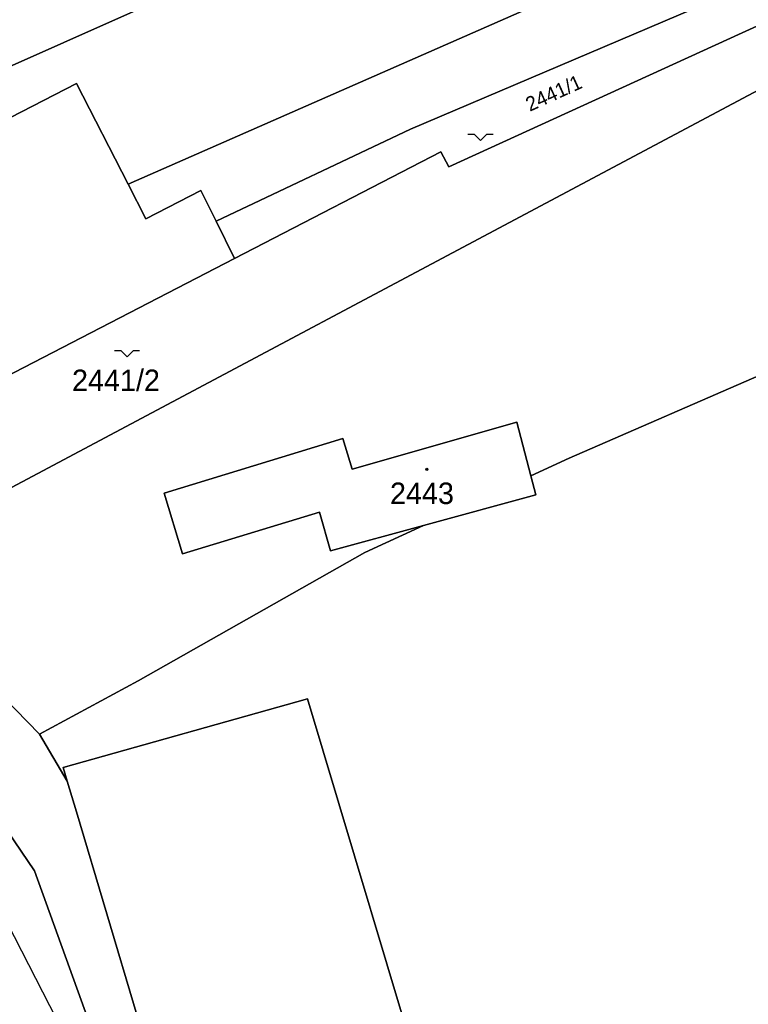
# Model space of a CAD drawing. Extents: x -596024 to -594475, y -1163820 to -1161957.
# Drawn here: x -595656.9 to -595599.2, y -1163600.7 to -1163522.9 of the extents above; entities that cross this region are included whole.
import ezdxf

# ---------------------------------------------------------------- set-up
doc = ezdxf.new("R2010")
doc.units = 0
for name, color, linetype in [('Level 1', 7, 'Continuous'), ('Level 3', 7, 'Continuous'), ('Level 4', 7, 'Continuous'), ('Level 5', 7, 'Continuous'), ('Level 60', 7, 'Continuous')]:
    doc.layers.add(name, color=color, linetype=linetype)

msp = doc.modelspace()

# ---------------------------------------------------------------- linework, layer by layer
at = {"layer": 'Level 1'}
for points in [[(-595500.96, -1163470.15), (-595566.74, -1163498.75), (-595599.4, -1163514.43), (-595648.28, -1163535.89)], [(-595499.05, -1163476.03), (-595563.65, -1163505.51), (-595601.21, -1163521.01), (-595625.94, -1163531.54), (-595641.33, -1163538.83)], [(-595639.87, -1163541.78), (-595623.55, -1163533.35), (-595622.93, -1163534.52), (-595599.71, -1163523.94), (-595498.35, -1163477.79)], [(-595496.16, -1163483.36), (-595560.48, -1163511.23), (-595597.61, -1163528.03), (-595668.6, -1163565.76)], [(-595708.22, -1163512.77), (-595655.71, -1163590.18), (-595642.77, -1163625.97), (-595617.44, -1163712.88), (-595611.01, -1163731.26)], [(-595647.64, -1163522.14), (-595688.61, -1163540.36)], [(-595671.02, -1163557.89), (-595679.34, -1163541.81), (-595652.37, -1163527.94), (-595648.28, -1163535.89)], [(-595648.28, -1163535.89), (-595646.88, -1163538.63), (-595642.54, -1163536.39), (-595641.33, -1163538.83)], [(-595641.33, -1163538.83), (-595639.87, -1163541.78)], [(-595671.02, -1163557.89), (-595670.18, -1163557.44), (-595639.87, -1163541.78)], [(-595592.69, -1163548.56), (-595597.76, -1163550.76), (-595613.39, -1163557.56), (-595616.43, -1163558.96)], [(-595624.92, -1163562.88), (-595632.29, -1163564.88), (-595633.16, -1163561.82), (-595644, -1163565.13), (-595645.45, -1163560.32), (-595631.31, -1163556.01), (-595630.57, -1163558.43), (-595617.54, -1163554.71), (-595616.43, -1163558.96)], [(-595624.92, -1163562.88), (-595616.04, -1163560.47), (-595616.43, -1163558.96)], [(-595655.31, -1163579.38), (-595647.5, -1163575.17), (-595629.56, -1163565.02), (-595624.92, -1163562.88)], [(-595655.31, -1163579.38), (-595668.6, -1163565.76)], [(-595653.11, -1163583.09), (-595653.44, -1163582.02), (-595634.1, -1163576.59), (-595624.11, -1163609.96), (-595617.71, -1163608.04), (-595614.99, -1163617.87), (-595621.15, -1163619.87), (-595616.05, -1163636.89)], [(-595653.11, -1163583.09), (-595655.31, -1163579.38)], [(-595635.47, -1163642.44), (-595640.37, -1163625.85), (-595652.37, -1163585.53), (-595653.11, -1163583.09)]]:
    msp.add_lwpolyline(points, dxfattribs=at)
at = {"layer": 'Level 3'}
msp.add_lwpolyline([(-595612.37, -1163731.72), (-595619.77, -1163713.62), (-595631.2, -1163672.88), (-595641.59, -1163636.8), (-595651.14, -1163607.39), (-595658.98, -1163592.16), (-595678.25, -1163561.58), (-595700.71, -1163528.42), (-595708.38, -1163517.14), (-595734.07, -1163478.47), (-595762.79, -1163435.41), (-595779.31, -1163410.2), (-595795.95, -1163386.05), (-595807.44, -1163369.67), (-595819.92, -1163353.97), (-595827.97, -1163346.08), (-595857.05, -1163323.13), (-595889.6, -1163298.16)], dxfattribs=at)
at = {"layer": 'Level 5'}
for points in [[(-595621.42, -1163531.94), (-595620.92, -1163531.94), (-595620.42, -1163532.44), (-595619.92, -1163531.94), (-595619.42, -1163531.94)], [(-595649.38, -1163549.05), (-595648.88, -1163549.05), (-595648.38, -1163549.55), (-595647.88, -1163549.05), (-595647.38, -1163549.05)]]:
    msp.add_lwpolyline(points, dxfattribs=at)
for radius in [0.09, 0.0521]:
    msp.add_circle((-595624.66, -1163558.45), radius, dxfattribs=at)
at = {"layer": 'Level 60'}
for points in [[(-595642.77, -1163625.97), (-595655.71, -1163590.18), (-595708.22, -1163512.77), (-595707.54, -1163512.48), (-595713.69, -1163498.9), (-595720.66, -1163488.15), (-595723.4, -1163485.95), (-595724.68, -1163487.62), (-595722.33, -1163489.62), (-595715.62, -1163499.59), (-595712.63, -1163506.27), (-595748.68, -1163453.13), (-595760.44, -1163435.47), (-595794.72, -1163385.2)], [(-595794.72, -1163385.2), (-595760.44, -1163435.47), (-595748.68, -1163453.13), (-595712.63, -1163506.27), (-595709.48, -1163513.31), (-595708.22, -1163512.77), (-595655.71, -1163590.18), (-595642.77, -1163625.97)], [(-595703.25, -1163514.37), (-595695.34, -1163529.45), (-595692.13, -1163535.28), (-595688.61, -1163540.36), (-595679.58, -1163554.15), (-595674.6, -1163559.84), (-595668.6, -1163565.76), (-595655.31, -1163579.38), (-595653.11, -1163583.09), (-595652.37, -1163585.53), (-595640.37, -1163625.85)], [(-595624.11, -1163609.96), (-595634.1, -1163576.59), (-595653.44, -1163582.02), (-595653.11, -1163583.09), (-595655.31, -1163579.38), (-595647.5, -1163575.17), (-595629.56, -1163565.02), (-595624.92, -1163562.88), (-595616.04, -1163560.47), (-595616.43, -1163558.96), (-595613.39, -1163557.56), (-595597.76, -1163550.76), (-595592.69, -1163548.56), (-595594.78, -1163552.32), (-595568.6, -1163558.29), (-595549.95, -1163559.75), (-595541.1, -1163598.44), (-595535.45, -1163620.29)], [(-595640.37, -1163625.85), (-595652.37, -1163585.53), (-595653.11, -1163583.09), (-595653.44, -1163582.02), (-595634.1, -1163576.59), (-595624.11, -1163609.96)]]:
    msp.add_lwpolyline(points, dxfattribs=at)
for points in [[(-595505.84, -1163456.66), (-595500.96, -1163470.15), (-595566.74, -1163498.75), (-595599.4, -1163514.43), (-595648.28, -1163535.89), (-595652.37, -1163527.94), (-595679.34, -1163541.81), (-595671.02, -1163557.89), (-595674.6, -1163559.84), (-595679.58, -1163554.15), (-595688.61, -1163540.36), (-595647.64, -1163522.14), (-595640.25, -1163518.88), (-595635.14, -1163516.62), (-595633.97, -1163515.96), (-595572.51, -1163488.43), (-595507.26, -1163454.33)], [(-595499.05, -1163476.03), (-595563.65, -1163505.51), (-595601.21, -1163521.01), (-595625.94, -1163531.54), (-595641.33, -1163538.83), (-595642.54, -1163536.39), (-595646.88, -1163538.63), (-595648.28, -1163535.89), (-595599.4, -1163514.43), (-595566.74, -1163498.75), (-595500.96, -1163470.15)], [(-595563.65, -1163505.51), (-595499.05, -1163476.03), (-595498.35, -1163477.79), (-595599.71, -1163523.94), (-595622.93, -1163534.52), (-595623.55, -1163533.35), (-595639.87, -1163541.78), (-595641.33, -1163538.83), (-595625.94, -1163531.54), (-595601.21, -1163521.01)], [(-595496.16, -1163483.36), (-595560.48, -1163511.23), (-595597.61, -1163528.03), (-595668.6, -1163565.76), (-595674.6, -1163559.84), (-595671.02, -1163557.89), (-595670.18, -1163557.44), (-595639.87, -1163541.78), (-595623.55, -1163533.35), (-595622.93, -1163534.52), (-595599.71, -1163523.94), (-595498.35, -1163477.79)], [(-595644, -1163565.13), (-595633.16, -1163561.82), (-595632.29, -1163564.88), (-595624.92, -1163562.88), (-595629.56, -1163565.02), (-595647.5, -1163575.17), (-595655.31, -1163579.38), (-595668.6, -1163565.76), (-595597.61, -1163528.03), (-595560.48, -1163511.23), (-595496.16, -1163483.36), (-595491.35, -1163495.86), (-595489.45, -1163500.16), (-595551.08, -1163530.46), (-595592.69, -1163548.56), (-595597.76, -1163550.76), (-595613.39, -1163557.56), (-595616.43, -1163558.96), (-595617.54, -1163554.71), (-595630.57, -1163558.43), (-595631.31, -1163556.01), (-595645.45, -1163560.32)], [(-595688.61, -1163540.36), (-595692.13, -1163535.28), (-595650.66, -1163514.69), (-595647.64, -1163522.14)], [(-595671.02, -1163557.89), (-595679.34, -1163541.81), (-595652.37, -1163527.94), (-595648.28, -1163535.89), (-595646.88, -1163538.63), (-595642.54, -1163536.39), (-595641.33, -1163538.83), (-595639.87, -1163541.78), (-595670.18, -1163557.44)], [(-595633.16, -1163561.82), (-595644, -1163565.13), (-595645.45, -1163560.32), (-595631.31, -1163556.01), (-595630.57, -1163558.43), (-595617.54, -1163554.71), (-595616.43, -1163558.96), (-595616.04, -1163560.47), (-595624.92, -1163562.88), (-595632.29, -1163564.88)]]:
    msp.add_lwpolyline(points, close=True, dxfattribs=at)

# ---------------------------------------------------------------- texts
at = {"layer": 'Level 4'}
msp.add_text('2441/1', height=1.14, rotation=24.48018, dxfattribs=at).set_placement((-595616.514, -1163530.183))
for s, p in [('2441/2', (-595652.73, -1163552.26)), ('2443', (-595627.574, -1163561.19))]:
    msp.add_text(s, height=1.7, dxfattribs=at).set_placement(p)

doc.saveas('drawing.dxf')
